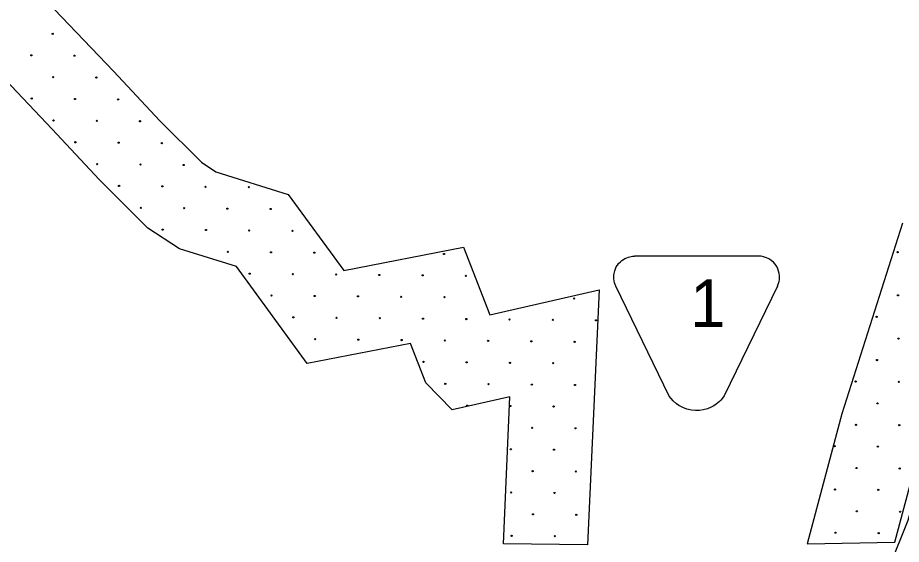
# Model space of a CAD drawing. Extents: x 1612280 to 1883141, y 560852 to 780851.
# Drawn here: x 1699821 to 1707678, y 637523 to 642204 of the extents above; entities that cross this region are included whole.
import ezdxf

# ---------------------------------------------------------------- set-up
doc = ezdxf.new("R2010")
doc.units = 0
for name, color, linetype in [('DESIGN - EROSION CONTROL - Devices', 7, 'Continuous'), ('DESIGN - ROW - Easement Linework and Patterning', 7, 'Continuous'), ('DESIGN - SCRATCH - User 1', 7, 'Continuous')]:
    doc.layers.add(name, color=color, linetype=linetype)

msp = doc.modelspace()

# ---------------------------------------------------------------- linework, layer by layer
at = {"layer": 'DESIGN - EROSION CONTROL - Devices'}
for centre in [(1700132.4, 642060.3), (1700132.4, 642060.3), (1699942, 641869.9), (1699942, 641869.9), (1700326.5, 641866.1), (1700326.5, 641866.1), (1700136.1, 641675.7), (1700136.1, 641675.7), (1700520.7, 641672), (1700520.7, 641672), (1699945.7, 641485.3), (1699945.7, 641485.3), (1700330.3, 641481.6), (1700330.3, 641481.6), (1700714.8, 641477.9), (1700714.8, 641477.9), (1700139.8, 641291.2), (1700139.8, 641291.2), (1700524.4, 641287.4), (1700524.4, 641287.4), (1700908.9, 641283.7), (1700908.9, 641283.7), (1700334, 641097), (1700334, 641097), (1700718.5, 641093.3), (1700718.5, 641093.3), (1701103.1, 641089.6), (1701103.1, 641089.6), (1700528.1, 640902.9), (1700528.1, 640902.9), (1700912.7, 640899.2), (1700912.7, 640899.2), (1701297.2, 640895.4), (1701297.2, 640895.4), (1700722.3, 640708.8), (1700722.3, 640708.8), (1701106.8, 640705), (1701106.8, 640705), (1701491.4, 640701.3), (1701491.4, 640701.3), (1701875.9, 640697.6), (1701875.9, 640697.6), (1700916.4, 640514.6), (1700916.4, 640514.6), (1701301, 640510.9), (1701301, 640510.9), (1701685.5, 640507.1), (1701685.5, 640507.1), (1702070.1, 640503.4), (1702070.1, 640503.4), (1701110.6, 640320.5), (1701110.6, 640320.5), (1701495.1, 640316.7), (1701495.1, 640316.7), (1701879.7, 640313), (1701879.7, 640313), (1702264.2, 640309.3), (1702264.2, 640309.3), (1701689.3, 640122.6), (1701689.3, 640122.6), (1702073.8, 640118.9), (1702073.8, 640118.9), (1702458.4, 640115.1), (1702458.4, 640115.1), (1703612, 640103.9), (1703612, 640103.9), (1707644.8, 640120.3), (1707644.8, 640120.3), (1701883.4, 639928.4), (1701883.4, 639928.4), (1702267.9, 639924.7), (1702267.9, 639924.7), (1702652.5, 639921), (1702652.5, 639921), (1703037.1, 639917.2), (1703037.1, 639917.2), (1703421.6, 639913.5), (1703421.6, 639913.5), (1703806.2, 639909.8), (1703806.2, 639909.8), (1702077.5, 639734.3), (1702077.5, 639734.3), (1702462.1, 639730.6), (1702462.1, 639730.6), (1702846.6, 639726.8), (1702846.6, 639726.8), (1703231.2, 639723.1), (1703231.2, 639723.1), (1703615.8, 639719.4), (1703615.8, 639719.4), (1704769.4, 639708.2), (1704769.4, 639708.2), (1707648.6, 639735.8), (1707648.6, 639735.8), (1702271.7, 639540.2), (1702271.7, 639540.2), (1702656.2, 639536.4), (1702656.2, 639536.4), (1703040.8, 639532.7), (1703040.8, 639532.7), (1703425.3, 639529), (1703425.3, 639529), (1703809.9, 639525.2), (1703809.9, 639525.2), (1704194.4, 639521.5), (1704194.4, 639521.5), (1704579, 639517.8), (1704579, 639517.8), (1704963.6, 639514), (1704963.6, 639514), (1707458.2, 639545.4), (1707458.2, 639545.4), (1702465.8, 639346), (1702465.8, 639346), (1702850.4, 639342.3), (1702850.4, 639342.3), (1703234.9, 639338.5), (1703234.9, 639338.5), (1703619.5, 639334.8), (1703619.5, 639334.8), (1704004, 639331.1), (1704004, 639331.1), (1704388.6, 639327.3), (1704388.6, 639327.3), (1704773.1, 639323.6), (1704773.1, 639323.6), (1707652.3, 639351.2), (1707652.3, 639351.2), (1703429.1, 639144.4), (1703429.1, 639144.4), (1703813.6, 639140.7), (1703813.6, 639140.7), (1704198.2, 639136.9), (1704198.2, 639136.9), (1704582.7, 639133.2), (1704582.7, 639133.2), (1707461.9, 639160.8), (1707461.9, 639160.8), (1707271.5, 638970.4), (1707271.5, 638970.4), (1707656, 638966.7), (1707656, 638966.7), (1703623.2, 638950.3), (1703623.2, 638950.3), (1704007.8, 638946.5), (1704007.8, 638946.5), (1704392.3, 638942.8), (1704392.3, 638942.8), (1704776.9, 638939.1), (1704776.9, 638939.1), (1703817.4, 638756.1), (1703817.4, 638756.1), (1704201.9, 638752.4), (1704201.9, 638752.4), (1704586.5, 638748.7), (1704586.5, 638748.7), (1707465.6, 638776.2), (1707465.6, 638776.2), (1707275.2, 638585.8), (1707275.2, 638585.8), (1707659.8, 638582.1), (1707659.8, 638582.1), (1704396.1, 638558.2), (1704396.1, 638558.2), (1704780.6, 638554.5), (1704780.6, 638554.5), (1704205.6, 638367.8), (1704205.6, 638367.8), (1704590.2, 638364.1), (1704590.2, 638364.1), (1707084.8, 638395.4), (1707084.8, 638395.4), (1707469.4, 638391.7), (1707469.4, 638391.7), (1707279, 638201.3), (1707279, 638201.3), (1707663.5, 638197.6), (1707663.5, 638197.6), (1704399.8, 638173.7), (1704399.8, 638173.7), (1704784.3, 638170), (1704784.3, 638170), (1704209.4, 637983.3), (1704209.4, 637983.3), (1704593.9, 637979.5), (1704593.9, 637979.5), (1707088.5, 638010.9), (1707088.5, 638010.9), (1707473.1, 638007.1), (1707473.1, 638007.1), (1704403.5, 637789.1), (1704403.5, 637789.1), (1704788.1, 637785.4), (1704788.1, 637785.4), (1707282.7, 637816.7), (1707282.7, 637816.7), (1707667.2, 637813), (1707667.2, 637813), (1707092.3, 637626.3), (1707092.3, 637626.3), (1704213.1, 637598.7), (1704213.1, 637598.7), (1704597.7, 637595), (1704597.7, 637595), (1707476.8, 637622.6), (1707476.8, 637622.6)]:
    msp.add_circle(centre, 5.28, dxfattribs=at)
at = {"layer": 'DESIGN - ROW - Easement Linework and Patterning'}
for points in [[(1705613.8, 638838.5), (1705139.3, 639819), (1705128.8, 639846), (1705124.3, 639864), (1705121.7, 639881.9), (1705120.9, 639897.6), (1705121.6, 639915.3), (1705123.7, 639931.8), (1705129.4, 639955), (1705136, 639972.6), (1705143.9, 639988.8), (1705153.9, 640004.9), (1705164.2, 640018.4), (1705179.6, 640034.6), (1705193.9, 640046.7), (1705207.1, 640055.8), (1705219.8, 640063.2), (1705236.4, 640070.8), (1705252, 640076.4), (1705264.7, 640079.7), (1705286.4, 640083.3), (1705305.7, 640084.3)], [(1705613.8, 638838.5), (1705139.3, 639819), (1705128.8, 639846), (1705124.3, 639864), (1705121.7, 639881.9), (1705120.9, 639897.6), (1705121.6, 639915.3), (1705123.7, 639931.8), (1705129.4, 639955), (1705136, 639972.6), (1705143.9, 639988.8), (1705153.9, 640004.9), (1705164.2, 640018.4), (1705179.6, 640034.6), (1705193.9, 640046.7), (1705207.1, 640055.8), (1705219.8, 640063.2), (1705236.4, 640070.8), (1705252, 640076.4), (1705264.7, 640079.7), (1705286.4, 640083.3), (1705305.7, 640084.3)], [(1706576.4, 639819.1), (1706582.6, 639836.8), (1706590.6, 639859.9), (1706593.4, 639876.5), (1706594.8, 639897), (1706594.4, 639912.2), (1706592.3, 639930.2), (1706587.1, 639952.5), (1706580.6, 639970.8), (1706573.8, 639985.3), (1706565.1, 640000.1), (1706553.4, 640016.1), (1706540.8, 640030.1), (1706522.1, 640046.5), (1706507.3, 640056.7), (1706493.3, 640064.5), (1706479.1, 640071), (1706462.8, 640076.6), (1706443.1, 640081.4), (1706429.2, 640083.3), (1706410.1, 640084.3), (1705305.7, 640084.3)], [(1706576.4, 639819.1), (1706582.6, 639836.8), (1706590.6, 639859.9), (1706593.4, 639876.5), (1706594.8, 639897), (1706594.4, 639912.2), (1706592.3, 639930.2), (1706587.1, 639952.5), (1706580.6, 639970.8), (1706573.8, 639985.3), (1706565.1, 640000.1), (1706553.4, 640016.1), (1706540.8, 640030.1), (1706522.1, 640046.5), (1706507.3, 640056.7), (1706493.3, 640064.5), (1706479.1, 640071), (1706462.8, 640076.6), (1706443.1, 640081.4), (1706429.2, 640083.3), (1706410.1, 640084.3), (1705305.7, 640084.3)], [(1706576.4, 639819.1), (1706103.4, 638841.5), (1706088.1, 638821.2), (1706073.7, 638804.8), (1706060.4, 638791.7), (1706032.4, 638768.6), (1706010.2, 638754.1), (1705986.3, 638741.2), (1705953.4, 638727.8), (1705915.8, 638717.8), (1705884.1, 638713.2), (1705849, 638712.1), (1705811.7, 638715.6), (1705771.2, 638724.8), (1705735.4, 638738.2), (1705699.8, 638757.2), (1705677.8, 638772.3), (1705648.4, 638797.7), (1705613.8, 638838.5)], [(1706576.4, 639819.1), (1706103.4, 638841.5), (1706088.1, 638821.2), (1706073.7, 638804.8), (1706060.4, 638791.7), (1706032.4, 638768.6), (1706010.2, 638754.1), (1705986.3, 638741.2), (1705953.4, 638727.8), (1705915.8, 638717.8), (1705884.1, 638713.2), (1705849, 638712.1), (1705811.7, 638715.6), (1705771.2, 638724.8), (1705735.4, 638738.2), (1705699.8, 638757.2), (1705677.8, 638772.3), (1705648.4, 638797.7), (1705613.8, 638838.5)]]:
    msp.add_lwpolyline(points, dxfattribs=at)
at = {"layer": 'DESIGN - SCRATCH - User 1'}
for points in [[(1699884.5, 642554.8), (1700672.7, 641728.5), (1701085.1, 641288.7), (1701454.8, 640918.8), (1701583.6, 640834), (1702226.9, 640633.9)], [(1699884.5, 642554.8), (1700672.7, 641728.5), (1701085.1, 641288.7), (1701454.8, 640918.8), (1701583.6, 640834), (1702226.9, 640633.9)], [(1701767.1, 639991.4), (1701259.5, 640149.3), (1700978.3, 640334.6), (1700546.2, 640767), (1700127.8, 641213.1), (1699551.7, 641817)], [(1701767.1, 639991.4), (1701259.5, 640149.3), (1700978.3, 640334.6), (1700546.2, 640767), (1700127.8, 641213.1), (1699551.7, 641817)], [(1702226.9, 640633.9), (1702719.9, 639957.3)], [(1702226.9, 640633.9), (1702719.9, 639957.3)], [(1707687.5, 640377.9), (1707148.5, 638683), (1706839.9, 637526.3)], [(1707687.5, 640377.9), (1707148.5, 638683), (1706839.9, 637526.3)], [(1702719.9, 639957.3), (1703784, 640163.9)], [(1702719.9, 639957.3), (1703784, 640163.9)], [(1703784, 640163.9), (1704019.3, 639563.5)], [(1703784, 640163.9), (1704019.3, 639563.5)], [(1702394.6, 639130.1), (1701767.1, 639991.4)], [(1702394.6, 639130.1), (1701767.1, 639991.4)], [(1704019.3, 639563.5), (1704991.5, 639784)], [(1704019.3, 639563.5), (1704991.5, 639784)], [(1704991.5, 639784), (1704886.7, 637517.6)], [(1704991.5, 639784), (1704886.7, 637517.6)], [(1702205.1, 631484.5), (1703518.6, 633516.1), (1704259.9, 634319.2), (1704913.5, 633760.8), (1705747.8, 634601), (1705094.2, 635186), (1705718.6, 635600.8), (1706537, 636175.2), (1707004.6, 636547.4), (1707419.1, 636941), (1707738, 637738.7), (1708099.3, 639004.4), (1708301.3, 639525.6)], [(1702205.1, 631484.5), (1703518.6, 633516.1), (1704259.9, 634319.2), (1704913.5, 633760.8), (1705747.8, 634601), (1705094.2, 635186), (1705718.6, 635600.8), (1706537, 636175.2), (1707004.6, 636547.4), (1707419.1, 636941), (1707738, 637738.7), (1708099.3, 639004.4), (1708301.3, 639525.6)], [(1707620.6, 637543.1), (1707868.6, 638472.5), (1708213.2, 639556.4)], [(1707620.6, 637543.1), (1707868.6, 638472.5), (1708213.2, 639556.4)], [(1703313.7, 639308.6), (1702394.6, 639130.1)], [(1703313.7, 639308.6), (1702394.6, 639130.1)], [(1703684, 638718.4), (1703450.9, 638958.6), (1703313.7, 639308.6)], [(1703684, 638718.4), (1703450.9, 638958.6), (1703313.7, 639308.6)], [(1704198.4, 638835), (1703684, 638718.4)], [(1704198.4, 638835), (1703684, 638718.4)], [(1704140.1, 637527.6), (1704198.4, 638835)], [(1704140.1, 637527.6), (1704198.4, 638835)], [(1704886.7, 637517.6), (1704140.1, 637527.6)], [(1704886.7, 637517.6), (1704140.1, 637527.6)], [(1706839.9, 637526.3), (1707620.6, 637543.1)], [(1706839.9, 637526.3), (1707620.6, 637543.1)]]:
    msp.add_lwpolyline(points, dxfattribs=at)

# ---------------------------------------------------------------- texts
at = {"layer": 'DESIGN - ROW - Easement Linework and Patterning'}
msp.add_text('1', height=422.4, rotation=0.00116, dxfattribs=at).set_placement((1705800.4, 639454.7))
msp.add_text('1', height=422.4, rotation=0.00116, dxfattribs=at).set_placement((1705800.4, 639454.7))

doc.saveas('drawing.dxf')
